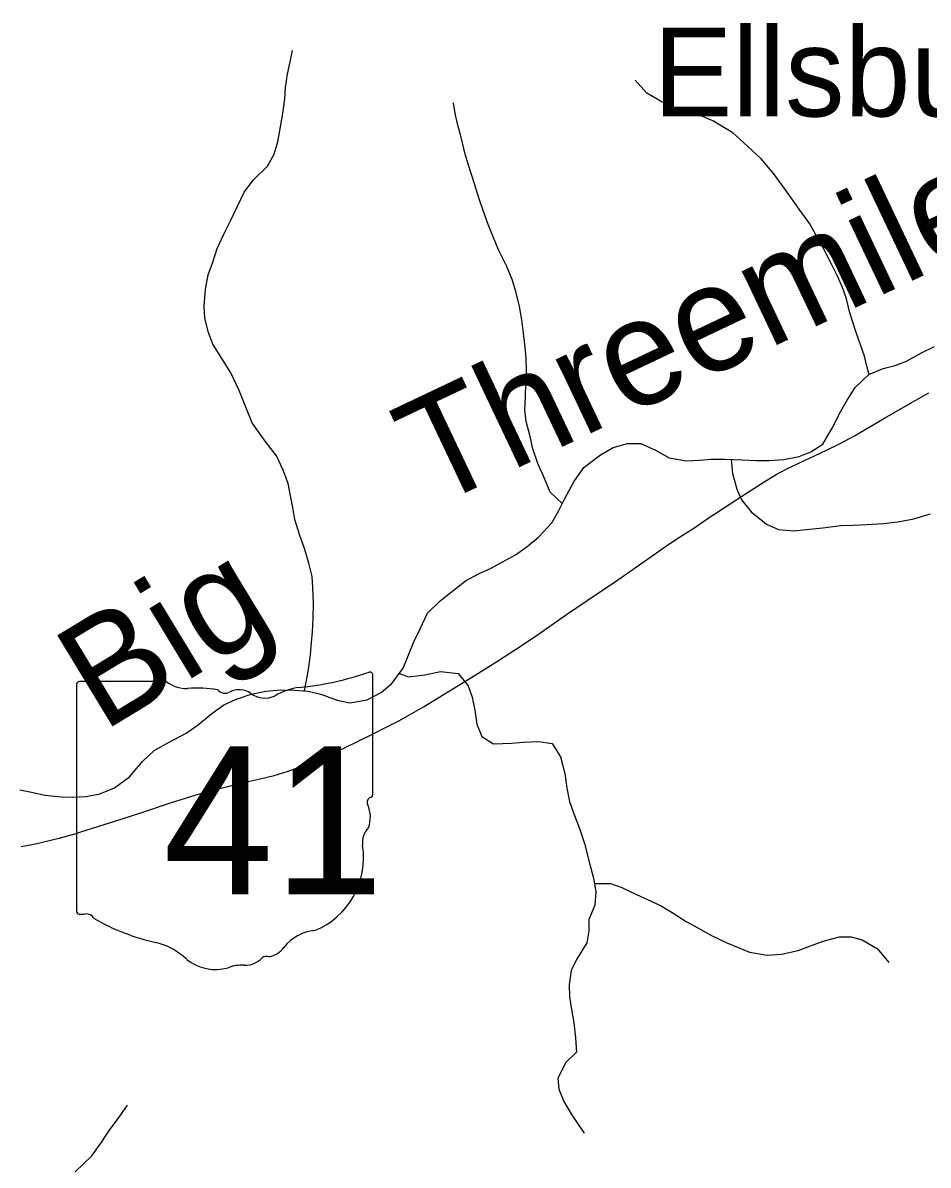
# Model space of a CAD drawing. Extents: x 1451455 to 1749751, y 218250 to 574981.
# Drawn here: x 1614344 to 1618595, y 245182 to 250545 of the extents above; entities that cross this region are included whole.
import ezdxf

# ---------------------------------------------------------------- set-up
doc = ezdxf.new("R2010")
doc.units = 0
for name, color, linetype in [('GM_X_Minor_River', 7, 'Continuous'), ('GM_X_Minor_River_Text', 7, 'Continuous'), ('GM_X_State_Location', 7, 'Continuous'), ('GM_X_State_Route', 7, 'Continuous'), ('GM_X_State_Shield', 7, 'Continuous'), ('GM_X_Unincorporated_Text', 7, 'Continuous')]:
    doc.layers.add(name, color=color, linetype=linetype)

msp = doc.modelspace()

# ---------------------------------------------------------------- linework, layer by layer
at = {"layer": 'GM_X_Minor_River'}
for points in [[(1615666.1, 247408.7), (1615683, 247499.5), (1615694.3, 247577.5), (1615699.2, 247635.5), (1615704, 247685.5), (1615707, 247747.6), (1615708.1, 247819.7), (1615705.3, 247893.9), (1615702.1, 247946), (1615687.1, 248008.4), (1615666.2, 248076.8), (1615645.1, 248137.2), (1615620.3, 248213.7), (1615611.2, 248270), (1615600, 248324.2), (1615589, 248382.5), (1615565.9, 248445), (1615535, 248511.5), (1615482, 248580.5), (1615421.3, 248667.6), (1615390.5, 248740.1), (1615359.7, 248818.8), (1615321, 248901.5), (1615281.9, 248964.2), (1615235.1, 249037), (1615215.9, 249091.4), (1615198.9, 249157.8), (1615195.9, 249215.9), (1615201.1, 249294), (1615214.2, 249361.9), (1615235.2, 249421.6), (1615256.2, 249485.4), (1615287.4, 249553), (1615318.4, 249614.7), (1615351.5, 249684.3), (1615382.6, 249749.9), (1615427.6, 249807.3), (1615492.7, 249872.4), (1615523.6, 249928), (1615540.5, 249985.8), (1615555.8, 250065.7), (1615564.7, 250119.6), (1615573.8, 250187.6), (1615576.7, 250241.6), (1615585.7, 250303.6), (1615598.6, 250361.5), (1615609.5, 250415.4)], [(1618318.1, 248894.2), (1618308.2, 248927.4), (1618295.1, 248979.7), (1618276, 249038.1), (1618256.8, 249090.4), (1618226.2, 249183.1), (1618211.3, 249249.4), (1618192.1, 249301.8), (1618170.9, 249352.2), (1618134, 249424.9), (1618103, 249485.4), (1618068, 249550.1), (1618038.7, 249600.6), (1617989.8, 249669.5), (1617933, 249750.5), (1617870.3, 249835.6), (1617811.4, 249906.6), (1617746.3, 249965.7), (1617677.3, 250028.9), (1617584.1, 250084.4), (1617516.5, 250113.5), (1617464.6, 250126.3), (1617402.9, 250145.3), (1617341.3, 250176.3), (1617273.9, 250215.4), (1617218.8, 250276.3)], [(1616876.5, 248287.4), (1616819.5, 248341.4), (1616794.4, 248401.9), (1616761.6, 248476.6), (1616738.6, 248545), (1616723.6, 248609.4), (1616706.7, 248673.7), (1616701.5, 248725.9), (1616704.5, 248790), (1616705.5, 248852), (1616708.4, 248908.1), (1616707.4, 248970.2), (1616702.2, 249022.4), (1616695.3, 249088.6), (1616686.2, 249150.8), (1616675.2, 249213.1), (1616658.3, 249283.5), (1616641.2, 249339.8), (1616614.2, 249404.3), (1616577.4, 249479), (1616552.3, 249539.5), (1616529.3, 249597.9), (1616506.2, 249658.4), (1616487.1, 249718.8), (1616464.3, 249789.2), (1616437.5, 249871.8), (1616420.4, 249928.1), (1616401.7, 250008.5), (1616388.5, 250058.8), (1616375.3, 250111.1), (1616366.3, 250169.3)], [(1618100.3, 248566), (1618143.5, 248641.5), (1618184.8, 248721), (1618213.7, 248772.6), (1618252.7, 248832.1), (1618315.7, 248893.2), (1618384.2, 248922.2), (1618440.5, 248935.4), (1618492.9, 248956.6), (1618563.6, 248995.5), (1618624.1, 249024.7)], [(1614329, 246943.4), (1614384.9, 246932.5), (1614446.7, 246919.5), (1614524.6, 246910.3), (1614574.7, 246909.6), (1614640.8, 246912.6), (1614705, 246925.6), (1614773.5, 246952.6), (1614844.4, 247005.6), (1614905.6, 247076.8), (1614960.5, 247128), (1615025.1, 247165.1), (1615109.9, 247209.9), (1615162.5, 247245.1), (1615231.5, 247302.2), (1615288.2, 247343.4), (1615342.6, 247368.6), (1615415.1, 247393.5), (1615485.4, 247406.4), (1615551.5, 247413.4), (1615617.6, 247412.4), (1615683.6, 247407.4), (1615743.4, 247392.4), (1615819, 247365.2), (1615878.9, 247352.3), (1615961.2, 247367), (1616025.8, 247400.1), (1616076.5, 247443.4), (1616129.7, 247514.7), (1616179.7, 247638.1), (1616208.7, 247699.8), (1616243.9, 247773.4), (1616302.9, 247830.6), (1616355.6, 247871.8), (1616422.5, 247924.9), (1616487.1, 247959.9), (1616539.5, 247983.2), (1616606.1, 248018.2), (1616656.6, 248047.5), (1616711.3, 248086.7), (1616766.1, 248131.9), (1616827.2, 248197.1), (1616860.1, 248254.7), (1616887, 248308.4), (1616930.4, 248389.8), (1616977.5, 248457.2), (1617056.5, 248516.1), (1617115.1, 248551.2), (1617183.5, 248570.2), (1617245.5, 248569.2), (1617315.1, 248538.1), (1617378.6, 248503.1), (1617458.4, 248487.8), (1617520.5, 248490.9), (1617574.7, 248496), (1617640.7, 248497), (1617720.8, 248493.8), (1617784.8, 248490.8), (1617848.8, 248489.8), (1617917, 248494.7), (1617989.3, 248509.6), (1618043.7, 248530.8), (1618100.3, 248566)], [(1617669.8, 248495.8), (1617675.7, 248428.4), (1617696.5, 248355.9), (1617717.8, 248305.5), (1617762.9, 248248.7), (1617836.1, 248191.5), (1617891.7, 248166.6), (1617963.7, 248159.5), (1618021.9, 248166.6), (1618100, 248173.4), (1618184.3, 248184.1), (1618242.4, 248187.2), (1618304.5, 248190.2), (1618384.7, 248195), (1618452.8, 248202), (1618527.1, 248216.8), (1618605.6, 248239.7)], [(1616111.8, 247490.7), (1616155.1, 247474.2), (1616231.3, 247483.1), (1616305.6, 247499.9), (1616387.6, 247490.7), (1616434.7, 247431.8), (1616453.9, 247379.4), (1616466.9, 247317.1), (1616475.9, 247252.9), (1616499, 247194.4), (1616554.5, 247159.5), (1616638.6, 247162.2), (1616692.7, 247167.4), (1616764.9, 247170.3), (1616828.8, 247161.3), (1616867.8, 247098.6), (1616888.6, 247020.1), (1616897.5, 246951.9), (1616910.6, 246889.5), (1616931.7, 246831.1), (1616956.7, 246766.6), (1616981.5, 246692.1), (1617004.1, 246599.6), (1617023, 246529.2), (1617034, 246464.9), (1617029, 246402.8), (1617001.9, 246335.1), (1617001, 246281.1), (1616992.2, 246225.1), (1616942.9, 246147.7), (1616918.1, 246096), (1616909, 246030), (1616910.1, 245971.9), (1616921, 245903.6), (1616930.2, 245851.4), (1616939.1, 245779.1), (1616944, 245712.9), (1616893.2, 245663.6), (1616856, 245590), (1616861.2, 245537.9), (1616886.3, 245477.4), (1616923.3, 245414.7), (1616980.1, 245331.6)], [(1617027.2, 246504.6), (1617102.7, 246503.9), (1617156.4, 246485), (1617226, 246451.9), (1617279.6, 246427), (1617337.2, 246400.1), (1617392.8, 246367.2), (1617458.2, 246326.1), (1617513.8, 246295.2), (1617577.3, 246260.1), (1617648.8, 246225), (1617756.2, 246181.2), (1617838.1, 246167.9), (1617906.2, 246172.9), (1617984.5, 246189.7), (1618042.9, 246210.9), (1618101.4, 246234), (1618177.7, 246252.9), (1618233.8, 246254), (1618285.6, 246239.2), (1618357, 246198), (1618410.1, 246133)], [(1614589, 245149.8), (1614668.1, 245224.9), (1614715, 245290.4), (1614749.8, 245344), (1614788.5, 245395.6), (1614835.5, 245463.1)]]:
    msp.add_lwpolyline(points, dxfattribs=at)
at = {"layer": 'GM_X_State_Route'}
msp.add_lwpolyline([(1614336.5, 246677.3), (1614410.5, 246692.5), (1614468, 246705.9), (1614514.8, 246716.9), (1614593.9, 246739.5), (1614616.7, 246746.4), (1614780.3, 246798.7), (1614893.5, 246835), (1615042.2, 246883.8), (1615136.6, 246914.4), (1615216, 246937.5), (1615312, 246961.8), (1615358.8, 246973), (1615458.9, 246995.3), (1615523.6, 247011), (1615584.9, 247029.8), (1615685.6, 247066.3), (1615726.5, 247084.4), (1615768.1, 247101.2), (1615847.3, 247137.9), (1615918.6, 247172.3), (1615997.8, 247211.9), (1616047.3, 247237.2), (1616109.1, 247268.5), (1616160, 247295.6), (1616225.1, 247333.4), (1616467.5, 247482.3), (1616577.2, 247551), (1616683.1, 247620.4), (1616708.6, 247636.8), (1616753.6, 247667.6), (1616834.5, 247723.5), (1616896.5, 247766.4), (1616994, 247833.2), (1617121.7, 247919.5), (1617229.3, 247994.6), (1617377.5, 248097.6), (1617426.8, 248130.1), (1617498.7, 248176), (1617566.2, 248222.2), (1617665.2, 248286.4), (1617720.3, 248322), (1617833.3, 248395.1), (1617881.3, 248423.7), (1617927.7, 248448.8), (1617983.8, 248476.3), (1618117.7, 248538.3), (1618179.2, 248569), (1618245.3, 248605), (1618389.8, 248689.2), (1618492.5, 248747.5), (1618512.5, 248758.7), (1618597.9, 248807.5)], dxfattribs=at)
at = {"layer": 'GM_X_State_Shield'}
for p, q in [((1615987.8, 246926.3), (1615987.8, 247479)), ((1614595.6, 247434.7), (1614595.6, 246378)), ((1615017, 247452.9), (1614609.3, 247452.9)), ((1615987.6, 246926.4), (1615987.8, 246926.3))]:
    msp.add_line(p, q, dxfattribs=at)
for centre, radius, start, end in [((1615491.9, 248893.4), 1476.4, 275.8445, 288.9065), ((1615972.3, 247481.3), 15.5, 351.8621, 97.738), ((1614611.6, 247436.9), 16.1, 98.1301, 188.1301), ((1615114.1, 247575.5), 156.4, 231.6195, 271.1119), ((1615166, 246859.7), 561.6, 80.4867, 94.9883), ((1615293.5, 247442.4), 45.1, 219.7921, 297.1024), ((1615359.7, 247320.3), 93.8, 54.4667, 119.1411), ((1615680.2, 247130.1), 297, 97.3462, 120.7689), ((1615480.8, 247487.8), 112.9, 233.8562, 294.8282), ((1615971.2, 246924.2), 16.6, 289.6038, 7.7341), ((1615984.2, 246885.7), 24, 107.944, 210.337), ((1615831.6, 246815.9), 144, 340.033, 23.6496), ((1616043.3, 246695), 104.8, 136.8065, 186.9296), ((1615574.6, 246624.7), 369.3, 292.3089, 8.9858), ((1614611.7, 246375.7), 16.3, 171.9584, 258.3066), ((1614614.2, 246483.8), 124.2, 267.339, 280.6039), ((1614639.6, 246317.1), 44.8, 29.7484, 93.2717), ((1615204.8, 247266.4), 1066.1, 240.4129, 257.1985), ((1615730.3, 246081.4), 202.2, 94.4031, 142.5768), ((1614887, 245903.4), 333.6, 47.1842, 75.836), ((1615474, 246275.6), 119.3, 282.8732, 323.2771), ((1615247.8, 246311.8), 211.7, 230.7004, 286.2918), ((1615370.1, 245946.5), 173.9, 85.6951, 111.2099), ((1615385.5, 246232.7), 112.8, 268.777, 315.5493), ((1615487.6, 246130.4), 31.8, 65.7517, 132.6484)]:
    msp.add_arc(centre, radius, start, end, dxfattribs=at)

# ---------------------------------------------------------------- texts
at = {"layer": 'GM_X_Minor_River_Text'}
for s, height, rotation, p in [('Threemile', 500.03, 25.3795, (1616264.5, 248263.5)), ('Big', 500.02, 31.2644, (1614718, 247213.1))]:
    msp.add_text(s, height=height, rotation=rotation, dxfattribs=at).set_placement(p)
at = {"layer": 'GM_X_State_Location'}
for s in ['s', 'r']:
    msp.add_text(s, height=1, dxfattribs=at).set_placement((1615276, 246836.1))
msp.add_text('41', height=1, rotation=0, dxfattribs=at).set_placement((1615024.2, 246763.4))
at = {"layer": 'GM_X_State_Shield'}
msp.add_text('41', height=696.1, dxfattribs=at).set_placement((1615002.9, 246452.6))
at = {"layer": 'GM_X_Unincorporated_Text'}
msp.add_text('Ellsbury', height=417, rotation=0, dxfattribs=at).set_placement((1617303.4, 250105.6))

doc.saveas('drawing.dxf')
